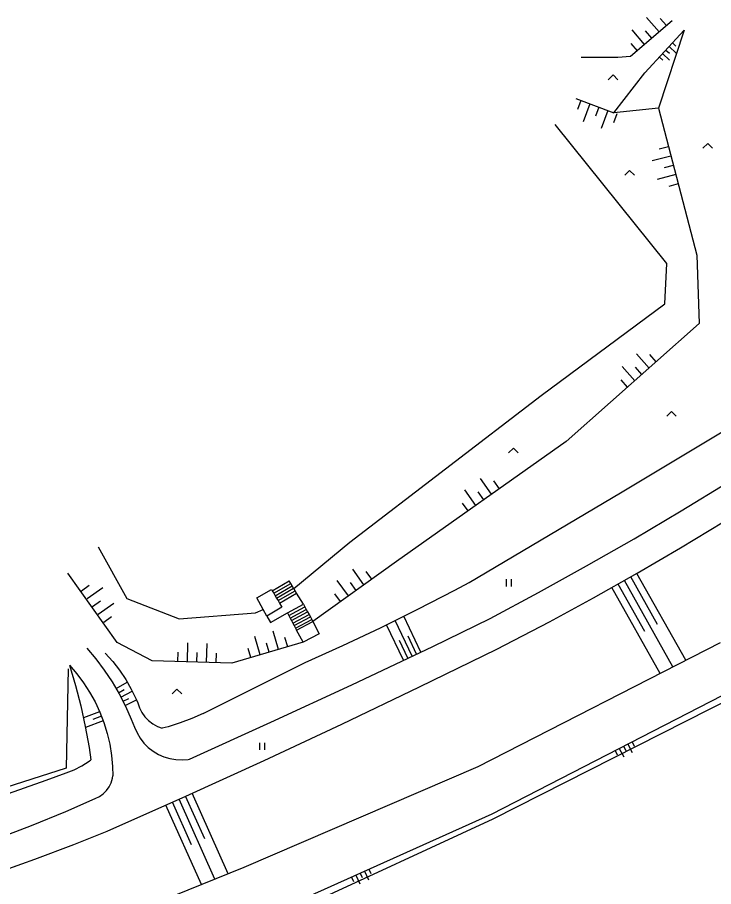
# Model space of a CAD drawing. Extents: x -539515 to -538098, y -1182060 to -1180157.
# Drawn here: x -538793.6 to -538720.9, y -1180980 to -1180889.4 of the extents above; entities that cross this region are included whole.
import ezdxf

# ---------------------------------------------------------------- set-up
doc = ezdxf.new("R2010")
doc.units = 0
for name, color, linetype in [('Vrstva 11', 7, 'Continuous'), ('Vrstva 14', 7, 'Continuous'), ('Vrstva 15', 7, 'Continuous'), ('Vrstva 36', 7, 'Continuous'), ('Vrstva 7', 7, 'Continuous')]:
    doc.layers.add(name, color=color, linetype=linetype)

msp = doc.modelspace()

# ---------------------------------------------------------------- linework, layer by layer
at = {"layer": 'Vrstva 11'}
for p, q in [((-538766.975, -1180949.189), (-538765.202, -1180948.162)), ((-538766.824, -1180949.449), (-538765.051, -1180948.422)), ((-538766.674, -1180949.708), (-538764.901, -1180948.681)), ((-538768.6, -1180949.94), (-538767.05, -1180949.06)), ((-538766.524, -1180949.968), (-538764.751, -1180948.941)), ((-538766.373, -1180950.227), (-538764.6, -1180949.2)), ((-538766.223, -1180950.487), (-538764.45, -1180949.46)), ((-538763.709, -1180950.608), (-538764.45, -1180949.46)), ((-538765.99, -1180950.89), (-538767.54, -1180951.83)), ((-538765.39, -1180951.51), (-538763.709, -1180950.608)), ((-538765.248, -1180951.774), (-538763.567, -1180950.872)), ((-538765.106, -1180952.039), (-538763.425, -1180951.137)), ((-538764.964, -1180952.303), (-538763.283, -1180951.401)), ((-538764.823, -1180952.567), (-538763.142, -1180951.665)), ((-538764.681, -1180952.832), (-538763, -1180951.93)), ((-538764.539, -1180953.096), (-538762.858, -1180952.194)), ((-538764.43, -1180953.3), (-538762.749, -1180952.398))]:
    msp.add_line(p, q, dxfattribs=at)
for points in [[(-538764.45, -1180949.46), (-538764.6, -1180949.2), (-538764.74, -1180948.96), (-538764.751, -1180948.941), (-538764.901, -1180948.681), (-538765.051, -1180948.422), (-538765.202, -1180948.162)], [(-538767.05, -1180949.06), (-538766.975, -1180949.189), (-538766.824, -1180949.449), (-538766.674, -1180949.708), (-538766.524, -1180949.968), (-538766.373, -1180950.227), (-538766.223, -1180950.487), (-538765.99, -1180950.89)], [(-538767.54, -1180951.83), (-538767.925, -1180951.144), (-538768.6, -1180949.94)], [(-538763.709, -1180950.608), (-538763.567, -1180950.872), (-538763.425, -1180951.137), (-538763.283, -1180951.401), (-538763.142, -1180951.665), (-538763, -1180951.93), (-538762.858, -1180952.194), (-538762.749, -1180952.398)], [(-538767.54, -1180951.83), (-538767.162, -1180952.504), (-538765.39, -1180951.51)], [(-538765.39, -1180951.51), (-538765.248, -1180951.774), (-538765.106, -1180952.039), (-538764.964, -1180952.303), (-538764.823, -1180952.567), (-538764.681, -1180952.832), (-538764.539, -1180953.096), (-538764.43, -1180953.3)], [(-538762.749, -1180952.398), (-538762.096, -1180953.67), (-538763.754, -1180954.56), (-538764.43, -1180953.3)]]:
    msp.add_lwpolyline(points, dxfattribs=at)
at = {"layer": 'Vrstva 14'}
for p, q in [((-538725.26, -1180889.75), (-538729.59, -1180893.48)), ((-538728.12, -1180895.18), (-538724, -1180890.75)), ((-538724, -1180890.75), (-538726.7, -1180898.88)), ((-538731.36, -1180899.35), (-538728.12, -1180895.18)), ((-538735.31, -1180897.86), (-538731.36, -1180899.35)), ((-538726.7, -1180898.88), (-538731.36, -1180899.35)), ((-538726.7, -1180898.88), (-538722.69, -1180914.2)), ((-538725.82, -1180915.08), (-538737.48, -1180900.562)), ((-538722.69, -1180914.2), (-538722.44, -1180921.34)), ((-538726.01, -1180919.26), (-538725.82, -1180915.08)), ((-538738.92, -1180928.84), (-538726.01, -1180919.26)), ((-538722.44, -1180921.34), (-538736.31, -1180933.64)), ((-538758.9, -1180944.12), (-538738.92, -1180928.84)), ((-538730.65, -1180938.969), (-538714.92, -1180929.529)), ((-538736.31, -1180933.64), (-538754.03, -1180946.15)), ((-538724.314, -1180940.845), (-538719.433, -1180937.858)), ((-538746.42, -1180948.34), (-538730.65, -1180938.969)), ((-538729.236, -1180943.763), (-538724.314, -1180940.845)), ((-538724.4, -1180944.73), (-538719.918, -1180942.018)), ((-538764.74, -1180948.96), (-538758.9, -1180944.12)), ((-538734.198, -1180946.612), (-538729.236, -1180943.763)), ((-538785.13, -1180944.61), (-538782.16, -1180950)), ((-538728.9, -1180947.36), (-538724.4, -1180944.73)), ((-538754.03, -1180946.15), (-538762.749, -1180952.398)), ((-538739.2, -1180949.391), (-538734.198, -1180946.612)), ((-538783.14, -1180954.59), (-538788.29, -1180947.36)), ((-538733.452, -1180949.927), (-538728.9, -1180947.36)), ((-538747.933, -1180949.145), (-538746.42, -1180948.34)), ((-538744.24, -1180952.1), (-538739.2, -1180949.391)), ((-538782.16, -1180950), (-538776.68, -1180952.12)), ((-538738.042, -1180952.424), (-538733.452, -1180949.927)), ((-538768.71, -1180951.49), (-538767.925, -1180951.144)), ((-538776.68, -1180952.12), (-538768.71, -1180951.49)), ((-538750.238, -1180954.997), (-538744.24, -1180952.1)), ((-538742.67, -1180954.85), (-538738.042, -1180952.424)), ((-538779.52, -1180956.5), (-538783.14, -1180954.59)), ((-538763.754, -1180954.56), (-538771.19, -1180956.76)), ((-538758.658, -1180958.987), (-538750.238, -1180954.997)), ((-538745.48, -1180967.52), (-538720.21, -1180954.59)), ((-538743.549, -1180955.285), (-538742.67, -1180954.85)), ((-538751.609, -1180959.225), (-538743.549, -1180955.285)), ((-538771.19, -1180956.76), (-538779.52, -1180956.5)), ((-538774.17, -1180961.98), (-538763.56, -1180956.66)), ((-538767.112, -1180962.905), (-538758.658, -1180958.987)), ((-538759.703, -1180963.092), (-538751.609, -1180959.225)), ((-538744.02, -1180972.47), (-538717.96, -1180959.02)), ((-538743.93, -1180972.99), (-538716.97, -1180959.3)), ((-538775.6, -1180966.75), (-538767.112, -1180962.905)), ((-538767.832, -1180966.888), (-538759.703, -1180963.092)), ((-538786.087, -1180965.531), (-538785.89, -1180966.84)), ((-538775.995, -1180970.61), (-538767.832, -1180966.888)), ((-538769.92, -1180978.03), (-538745.48, -1180967.52)), ((-538790.557, -1180968.954), (-538788.49, -1180968.19)), ((-538784.19, -1180974.26), (-538775.995, -1180970.61)), ((-538767.97, -1180983.19), (-538744.02, -1180972.47)), ((-538766.99, -1180983.61), (-538743.93, -1180972.99)), ((-538795.712, -1180975.067), (-538792.103, -1180973.67)), ((-538790.52, -1180986.32), (-538769.92, -1180978.03))]:
    msp.add_line(p, q, dxfattribs=at)
for points in [[(-538729.59, -1180893.48), (-538730.91, -1180893.59), (-538734.74, -1180893.59)], [(-538755.677, -1180953.047), (-538751.787, -1180951.131), (-538747.933, -1180949.145)], [(-538763.56, -1180956.66), (-538759.602, -1180954.89), (-538755.677, -1180953.047)], [(-538786.31, -1180955.17), (-538785.373, -1180956.291), (-538784.5, -1180957.462), (-538783.691, -1180958.678), (-538782.951, -1180959.937), (-538782.28, -1180961.235), (-538781.682, -1180962.568), (-538781.34, -1180963.43)], [(-538784.39, -1180955.71), (-538783.617, -1180956.575), (-538782.906, -1180957.491), (-538782.26, -1180958.453), (-538781.681, -1180959.458), (-538781.173, -1180960.501), (-538781.01, -1180960.88)], [(-538788.12, -1180956.96), (-538787.495, -1180959.074), (-538786.948, -1180961.209), (-538786.478, -1180963.362), (-538786.087, -1180965.531)], [(-538788.12, -1180956.96), (-538787.358, -1180957.848), (-538786.658, -1180958.785), (-538786.024, -1180959.769), (-538785.458, -1180960.793), (-538784.964, -1180961.853), (-538784.543, -1180962.945), (-538784.198, -1180964.063), (-538783.93, -1180965.202)], [(-538781.01, -1180960.88), (-538780.83, -1180961.4), (-538780.577, -1180961.889), (-538780.256, -1180962.336), (-538779.873, -1180962.732), (-538779.437, -1180963.068), (-538778.957, -1180963.338), (-538778.46, -1180963.53)], [(-538774.17, -1180961.98), (-538775.367, -1180962.518), (-538776.594, -1180962.982), (-538777.847, -1180963.37), (-538778.46, -1180963.53)], [(-538781.34, -1180963.43), (-538781.085, -1180964.019), (-538780.759, -1180964.571), (-538780.367, -1180965.078), (-538779.914, -1180965.533), (-538779.409, -1180965.928), (-538778.858, -1180966.257), (-538778.271, -1180966.514), (-538777.656, -1180966.697), (-538777.023, -1180966.802), (-538776.383, -1180966.828), (-538775.744, -1180966.773), (-538775.6, -1180966.75)], [(-538783.93, -1180965.202), (-538783.741, -1180966.357), (-538783.631, -1180967.522), (-538783.6, -1180968.5)], [(-538788.49, -1180968.19), (-538787.648, -1180967.854), (-538786.839, -1180967.444), (-538786.069, -1180966.965), (-538785.89, -1180966.84)], [(-538785.44, -1180970.86), (-538785.007, -1180970.652), (-538784.614, -1180970.374), (-538784.273, -1180970.036), (-538783.992, -1180969.645), (-538783.78, -1180969.214), (-538783.642, -1180968.753), (-538783.6, -1180968.5)], [(-538799.602, -1180972.086), (-538795.066, -1180970.558), (-538790.557, -1180968.954)], [(-538792.103, -1180973.67), (-538788.525, -1180972.198), (-538785.44, -1180970.86)], [(-538791.738, -1180977.18), (-538787.66, -1180975.639), (-538784.19, -1180974.26)], [(-538799.976, -1180980.037), (-538795.844, -1180978.646), (-538791.738, -1180977.18)]]:
    msp.add_lwpolyline(points, dxfattribs=at)
at = {"layer": 'Vrstva 15'}
for p, q in [((-538726.618, -1180890.92), (-538727.924, -1180889.405)), ((-538725.861, -1180890.268), (-538726.513, -1180889.51)), ((-538728.134, -1180892.226), (-538729.439, -1180890.71)), ((-538727.376, -1180891.573), (-538728.029, -1180890.815)), ((-538728.891, -1180892.878), (-538729.544, -1180892.121)), ((-538725.573, -1180892.442), (-538724.841, -1180893.123)), ((-538725.233, -1180892.076), (-538724.867, -1180892.416)), ((-538726.255, -1180893.174), (-538725.522, -1180893.855)), ((-538725.914, -1180892.808), (-538725.548, -1180893.149)), ((-538726.595, -1180893.54), (-538726.229, -1180893.881)), ((-538734.775, -1180898.062), (-538735.128, -1180898.998)), ((-538733.84, -1180898.415), (-538734.546, -1180900.286)), ((-538732.904, -1180898.768), (-538733.257, -1180899.704)), ((-538731.968, -1180899.121), (-538732.674, -1180900.992)), ((-538731.033, -1180899.474), (-538731.386, -1180900.41)), ((-538725.647, -1180902.901), (-538726.615, -1180903.154)), ((-538725.394, -1180903.869), (-538727.329, -1180904.375)), ((-538725.141, -1180904.836), (-538726.108, -1180905.089)), ((-538724.888, -1180905.803), (-538726.823, -1180906.31)), ((-538724.635, -1180906.771), (-538725.602, -1180907.024)), ((-538727.661, -1180925.97), (-538728.988, -1180924.473)), ((-538726.913, -1180925.306), (-538727.576, -1180924.558)), ((-538729.157, -1180927.296), (-538730.484, -1180925.8)), ((-538728.409, -1180926.633), (-538729.072, -1180925.885)), ((-538729.905, -1180927.96), (-538730.569, -1180927.212)), ((-538744.093, -1180939.135), (-538745.247, -1180937.501)), ((-538743.276, -1180938.559), (-538743.853, -1180937.742)), ((-538745.727, -1180940.289), (-538746.88, -1180938.655)), ((-538744.91, -1180939.712), (-538745.487, -1180938.895)), ((-538746.544, -1180940.865), (-538747.121, -1180940.049)), ((-538757.41, -1180948.571), (-538758.574, -1180946.945)), ((-538756.597, -1180947.989), (-538757.179, -1180947.176)), ((-538726.805, -1180952.701), (-538729.584, -1180947.759)), ((-538723.838, -1180956.446), (-538728.93, -1180947.392)), ((-538786.873, -1180949.195), (-538786.059, -1180948.615)), ((-538759.036, -1180949.735), (-538760.2, -1180948.109)), ((-538758.223, -1180949.153), (-538758.805, -1180948.34)), ((-538728.112, -1180953.436), (-538730.891, -1180948.495)), ((-538725.174, -1180957.13), (-538730.237, -1180948.127)), ((-538786.293, -1180950.01), (-538784.664, -1180948.849)), ((-538759.849, -1180950.317), (-538760.431, -1180949.504)), ((-538726.511, -1180957.814), (-538731.545, -1180948.862)), ((-538785.713, -1180950.824), (-538784.899, -1180950.244)), ((-538785.133, -1180951.638), (-538783.504, -1180950.478)), ((-538784.553, -1180952.453), (-538783.738, -1180951.873)), ((-538752.384, -1180956.014), (-538754.143, -1180952.302)), ((-538751.481, -1180955.586), (-538753.246, -1180951.86)), ((-538753.288, -1180956.442), (-538755.043, -1180952.74)), ((-538768.241, -1180955.888), (-538768.808, -1180953.97)), ((-538766.323, -1180955.32), (-538766.89, -1180953.402)), ((-538765.364, -1180955.037), (-538765.648, -1180954.078)), ((-538751.933, -1180955.8), (-538752.814, -1180953.941)), ((-538775.833, -1180956.615), (-538775.77, -1180954.616)), ((-538773.833, -1180956.677), (-538773.771, -1180954.678)), ((-538767.282, -1180955.604), (-538767.566, -1180954.645)), ((-538752.836, -1180956.228), (-538753.714, -1180954.375)), ((-538776.832, -1180956.584), (-538776.801, -1180955.584)), ((-538774.833, -1180956.646), (-538774.802, -1180955.646)), ((-538772.834, -1180956.708), (-538772.803, -1180955.709)), ((-538769.2, -1180956.171), (-538769.484, -1180955.212)), ((-538783.265, -1180959.404), (-538782.098, -1180958.718)), ((-538783.011, -1180959.835), (-538782.43, -1180959.493)), ((-538782.776, -1180960.276), (-538781.578, -1180959.656)), ((-538782.546, -1180960.72), (-538781.951, -1180960.413)), ((-538782.317, -1180961.164), (-538781.147, -1180960.56)), ((-538784.983, -1180961.813), (-538786.665, -1180962.461)), ((-538784.8, -1180962.278), (-538785.68, -1180962.617)), ((-538784.621, -1180962.745), (-538786.46, -1180963.454)), ((-538729.442, -1180964.946), (-538729.213, -1180965.391)), ((-538731.22, -1180965.864), (-538730.99, -1180966.308)), ((-538730.775, -1180965.634), (-538730.317, -1180966.523)), ((-538730.331, -1180965.405), (-538730.102, -1180965.849)), ((-538729.887, -1180965.176), (-538729.428, -1180966.064)), ((-538771.578, -1180978.697), (-538775.332, -1180970.316)), ((-538775.393, -1180975.682), (-538777.385, -1180971.236)), ((-538772.97, -1180979.257), (-538776.701, -1180970.929)), ((-538774.025, -1180975.069), (-538776.016, -1180970.623)), ((-538774.363, -1180979.818), (-538778.07, -1180971.543)), ((-538757.8, -1180978.638), (-538757.596, -1180979.094)), ((-538757.344, -1180978.434), (-538756.935, -1180979.346)), ((-538756.887, -1180978.229), (-538756.683, -1180978.686)), ((-538758.713, -1180979.047), (-538758.508, -1180979.503)), ((-538758.256, -1180978.842), (-538757.848, -1180979.755))]:
    msp.add_line(p, q, dxfattribs=at)
at = {"layer": 'Vrstva 36'}
for p, q in [((-538742.53, -1180948.746), (-538742.53, -1180947.996)), ((-538742.03, -1180948.746), (-538742.03, -1180947.996)), ((-538768.256, -1180965.791), (-538768.256, -1180965.041)), ((-538767.756, -1180965.791), (-538767.756, -1180965.041))]:
    msp.add_line(p, q, dxfattribs=at)
for points in [[(-538731.924, -1180895.908), (-538731.424, -1180895.408), (-538730.924, -1180895.908)], [(-538722.042, -1180903.052), (-538721.542, -1180902.552), (-538721.042, -1180903.052)], [(-538730.193, -1180905.866), (-538729.693, -1180905.366), (-538729.193, -1180905.866)], [(-538725.828, -1180930.993), (-538725.328, -1180930.493), (-538724.828, -1180930.993)], [(-538742.321, -1180934.816), (-538741.821, -1180934.316), (-538741.321, -1180934.816)], [(-538777.414, -1180959.957), (-538776.914, -1180959.457), (-538776.414, -1180959.957)]]:
    msp.add_lwpolyline(points, dxfattribs=at)
at = {"layer": 'Vrstva 7'}
for p, q in [((-538788.278, -1180957.326), (-538788.48, -1180967.69)), ((-538788.48, -1180967.69), (-538797.46, -1180970.554))]:
    msp.add_line(p, q, dxfattribs=at)

doc.saveas('drawing.dxf')
